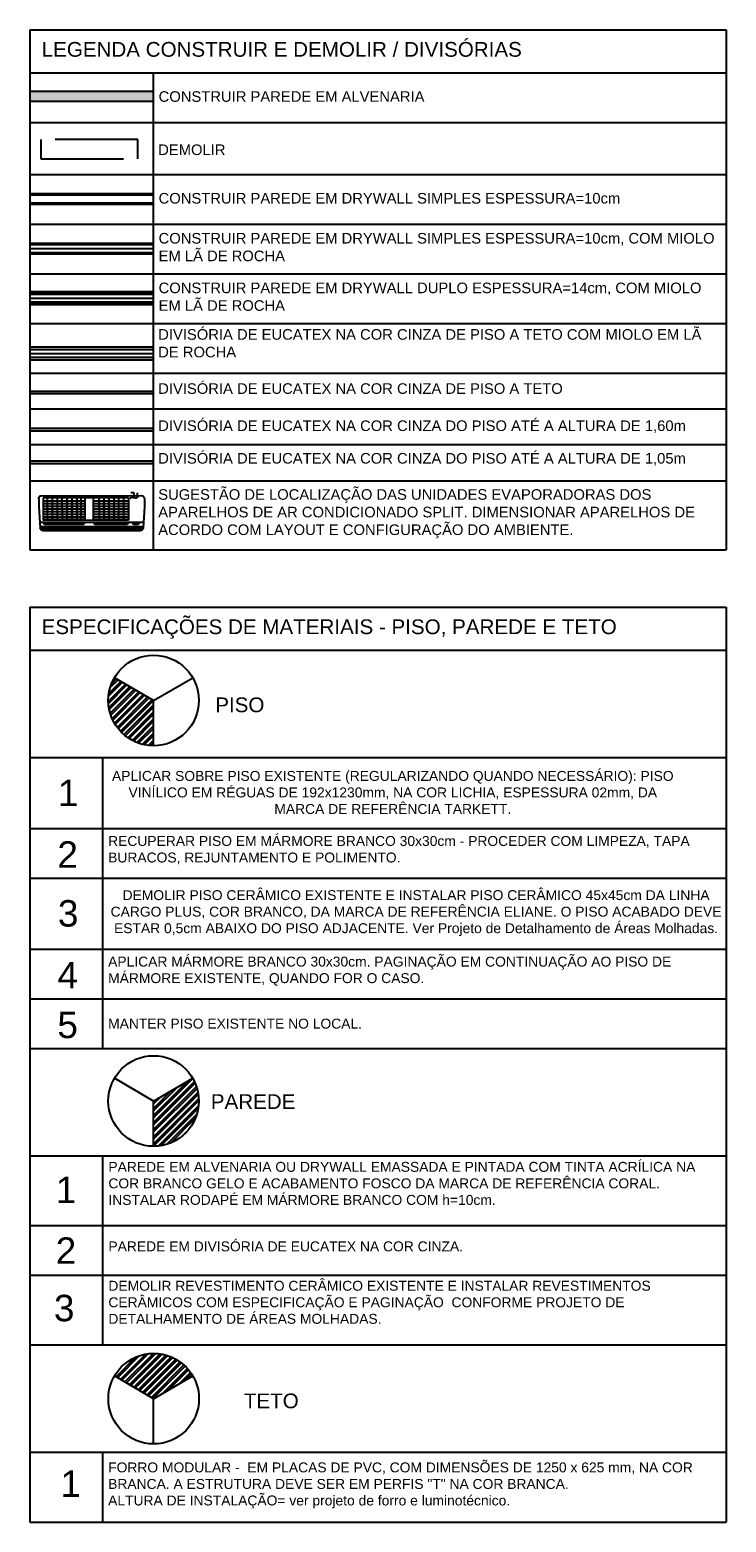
# Model space of a CAD drawing. Header units: inches. Extents: x 340 to 434, y 139 to 254.
# Tile 313 of 315: x 346 to 357, y 199 to 221. Entities that reach past the tile are written whole.
import ezdxf

# ---------------------------------------------------------------- set-up
doc = ezdxf.new("R2010")
doc.units = ezdxf.units.IN
doc.header["$MEASUREMENT"] = 0
doc.linetypes.add('HIDDEN', pattern=[9.525, 6.35, -3.175])
doc.linetypes.add('HIDDEN2', pattern=[0.1875, 0.125, -0.0625])
for name, color, linetype in [('MOVEIS', 2, 'Continuous'), ('TJ-CONSTRUIR', 12, 'Continuous'), ('TJ-DEMOLIR', 30, 'HIDDEN2'), ('TJ-DIVISORIA', 96, 'Continuous'), ('TJ-DIVISORIA BAIXA', 202, 'Continuous'), ('TJ-DRYWALL', 132, 'Continuous'), ('TJ-LADEVIDRO', 11, 'Continuous'), ('TJ-PAREDE', 5, 'Continuous'), ('TJ-SPLIT', 142, 'Continuous'), ('TJ-TEXTO', 2, 'Continuous'), ('TJ-TEXTO01 1PARA100', 1, 'Continuous')]:
    doc.layers.add(name, color=color, linetype=linetype)
doc.styles.add('ARIAL', font='arial.ttf')
doc.styles.get("Standard").update_dxf_attribs({"font": 'arial.ttf'})
doc.linetypes.add('BATTING', pattern='A,0.00254,-2.54,[134,ltypeshp.shx,S=2.54,R=0,X=-2.54,Y=0],-5.08,[134,ltypeshp.shx,S=2.54,R=180,X=2.54,Y=0],-2.54', length=10.16254)

# ---------------------------------------------------------------- blocks, each defined once
blk = doc.blocks.new('A$C794E0566')
for p, q in [((0.225, 1, 0), (0.025, 0.988, 0)), ((0.039, 0.01, 0), (0.039, 0.988, 0)), ((0.08, 0.005, 0), (0.08, 0.991, 0)), ((0.3, 1, 0), (0.225, 1, 0)), ((0, 0.042, 0), (0, 0.958, 0)), ((0.019, 0.014, 0), (0.019, 0.986, 0)), ((0.08, 0.96, 0), (0.06, 0.945, 0)), ((0.06, 0.896, 0), (0.06, 0.945, 0)), ((0.08, 0.881, 0), (0.06, 0.896, 0)), ((0.08, 0.855, 0), (0.06, 0.84, 0)), ((0.309, 0.848, 0), (0.097, 0.848, 0)), ((0.097, 0.848, 0), (0.097, 0.043, 0)), ((0.107, 0.515, 0), (0.107, 0.848, 0)), ((0.13, 0.515, 0), (0.13, 0.848, 0)), ((0.155, 0.515, 0), (0.155, 0.848, 0)), ((0.18, 0.515, 0), (0.18, 0.848, 0)), ((0.205, 0.515, 0), (0.205, 0.848, 0)), ((0.232, 0.515, 0), (0.232, 0.848, 0)), ((0.257, 0.515, 0), (0.257, 0.848, 0)), ((0.282, 0.515, 0), (0.282, 0.848, 0)), ((0.309, 0.848, 0), (0.309, 0.043, 0)), ((0.32, 0.935, 0), (0.358, 0.935, 0)), ((0.32, 0.903, 0), (0.358, 0.903, 0)), ((0.33, 0.03, 0), (0.33, 0.97, 0)), ((0.358, 0.903, 0), (0.358, 0.871, 0)), ((0.06, 0.531, 0), (0.06, 0.84, 0)), ((0.309, 0.801, 0), (0.097, 0.801, 0)), ((0.309, 0.755, 0), (0.097, 0.755, 0)), ((0.309, 0.709, 0), (0.097, 0.709, 0)), ((0.309, 0.663, 0), (0.097, 0.663, 0)), ((0.309, 0.616, 0), (0.097, 0.616, 0)), ((0.309, 0.57, 0), (0.097, 0.57, 0)), ((0.08, 0.515, 0), (0.06, 0.531, 0)), ((0.08, 0.441, 0), (0.06, 0.425, 0)), ((0.06, 0.055, 0), (0.06, 0.425, 0)), ((0.309, 0.515, 0), (0.097, 0.515, 0)), ((0.309, 0.435, 0), (0.097, 0.435, 0)), ((0.107, 0.043, 0), (0.107, 0.435, 0)), ((0.13, 0.043, 0), (0.13, 0.435, 0)), ((0.155, 0.043, 0), (0.155, 0.435, 0)), ((0.18, 0.043, 0), (0.18, 0.435, 0)), ((0.205, 0.043, 0), (0.205, 0.435, 0)), ((0.232, 0.043, 0), (0.232, 0.435, 0)), ((0.257, 0.043, 0), (0.257, 0.435, 0)), ((0.282, 0.043, 0), (0.282, 0.435, 0)), ((0.309, 0.397, 0), (0.097, 0.397, 0)), ((0.309, 0.397, 0), (0.097, 0.397, 0)), ((0.309, 0.359, 0), (0.097, 0.359, 0)), ((0.309, 0.359, 0), (0.097, 0.359, 0)), ((0.309, 0.313, 0), (0.097, 0.313, 0)), ((0.309, 0.266, 0), (0.097, 0.266, 0)), ((0.309, 0.266, 0), (0.097, 0.266, 0)), ((0.309, 0.266, 0), (0.097, 0.266, 0)), ((0.309, 0.266, 0), (0.097, 0.266, 0)), ((0.309, 0.22, 0), (0.097, 0.22, 0)), ((0.309, 0.22, 0), (0.097, 0.22, 0)), ((0.309, 0.174, 0), (0.097, 0.174, 0)), ((0.309, 0.174, 0), (0.097, 0.174, 0)), ((0.309, 0.174, 0), (0.097, 0.174, 0)), ((0.309, 0.174, 0), (0.097, 0.174, 0)), ((0.225, 0, 0), (0.025, 0.012, 0)), ((0.225, 0, 0), (0.025, 0.012, 0)), ((0.08, 0.04, 0), (0.06, 0.055, 0)), ((0.08, 0.04, 0), (0.06, 0.055, 0)), ((0.309, 0.128, 0), (0.097, 0.128, 0)), ((0.309, 0.128, 0), (0.097, 0.128, 0)), ((0.309, 0.081, 0), (0.097, 0.081, 0)), ((0.309, 0.081, 0), (0.097, 0.081, 0)), ((0.309, 0.081, 0), (0.097, 0.081, 0)), ((0.309, 0.081, 0), (0.097, 0.081, 0)), ((0.309, 0.043, 0), (0.097, 0.043, 0)), ((0.309, 0.043, 0), (0.097, 0.043, 0)), ((0.3, 0, 0), (0.225, 0, 0)), ((0.3, 0, 0), (0.225, 0, 0))]:
    blk.add_line(p, q)
at = {"lineweight": -3}
blk.add_line((0.318, 0.913, 0), (0.318, 0.913, 0), dxfattribs=at)
for centre, start, end in [((0.3, 0.97, 0), 0, 90), ((0.03, 0.958, 0), 100, 180), ((0.03, 0.042, 0), 180, 260), ((0.03, 0.042, 0), 180, 260), ((0.3, 0.03, 0), 270, 0), ((0.3, 0.03, 0), 270, 0)]:
    blk.add_arc(centre, 0.03, start, end)
blk.add_spline([(0.33, 0.943, 0), (0.31, 0.929, 0), (0.31, 0.897, 0), (0.31, 0.873, 0), (0.302, 0.861, 0)], degree=3, dxfattribs=at)

msp = doc.modelspace()

# ---------------------------------------------------------------- hatches: boundary and pattern name
at = {"layer": 'TJ-CONSTRUIR'}
h = msp.add_hatch(color=256, dxfattribs=at)
h.dxf.hatch_style = 1
h.paths.add_polyline_path([(347.826, 220.548), (345.962, 220.548), (345.962, 220.398), (347.826, 220.398)])
at = {"layer": 'TJ-DIVISORIA'}
h = msp.add_hatch(color=256, dxfattribs=at)
h.dxf.hatch_style = 1
h.paths.add_polyline_path([(347.826, 216.638), (347.826, 216.678), (345.962, 216.678), (345.962, 216.638)])
h = msp.add_hatch(color=256, dxfattribs=at)
h.dxf.hatch_style = 1
h.paths.add_polyline_path([(347.826, 216.478), (347.826, 216.518), (345.962, 216.518), (345.962, 216.478)])
h = msp.add_hatch(color=256, dxfattribs=at)
h.dxf.hatch_style = 1
h.paths.add_polyline_path([(347.826, 215.968), (347.826, 216.008), (345.962, 216.008), (345.962, 215.968)])
h = msp.add_hatch(color=9, dxfattribs=at)
h.dxf.hatch_style = 1
h.paths.add_polyline_path([(347.826, 215.406), (347.826, 215.446), (345.962, 215.446), (345.962, 215.406)])
at = {"layer": 'TJ-DIVISORIA BAIXA'}
h = msp.add_hatch(color=256, dxfattribs=at)
h.dxf.hatch_style = 1
h.paths.add_polyline_path([(347.826, 214.913), (347.826, 214.953), (345.962, 214.953), (345.962, 214.913)])
at = {"layer": 'TJ-TEXTO'}
h = msp.add_hatch(dxfattribs=at)
h.set_pattern_fill('ANSI32', color=1, scale=0.2)
h.set_pattern_definition([(45, (16.1318, 86.60176), (-0.053033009, 0.053033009), []), (45, (16.16716, 86.60176), (-0.053033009, 0.053033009), [])])
h.paths.add_polyline_path([(347.835, 211.332), (347.243, 211.676, 0.132298), (347.15, 211.332, 0.413598), (347.834, 210.646)])
h = msp.add_hatch(dxfattribs=at)
h.set_pattern_fill('ANSI32', color=1, scale=0.2)
h.set_pattern_definition([(45, (16.1318, 84.31364), (-0.053033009, 0.053033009), []), (45, (16.16716, 84.31364), (-0.053033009, 0.053033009), [])])
h.paths.add_polyline_path([(348.521, 205.272, 0.13219), (348.428, 205.616), (347.835, 205.272), (347.834, 204.587, 0.414829)])
h = msp.add_hatch(dxfattribs=at)
h.set_pattern_fill('ANSI32', color=1, scale=0.2)
h.set_pattern_definition([(45, (16.13252, 83.58175), (-0.053033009, 0.053033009), []), (45, (16.16788, 83.58175), (-0.053033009, 0.053033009), [])])
h.paths.add_polyline_path([(348.429, 201.113, 0.5758), (347.243, 201.113), (347.836, 200.769)])

# ---------------------------------------------------------------- linework, layer by layer
at = {"layer": 'MOVEIS'}
msp.add_line((347.826, 220.827), (347.826, 213.608), dxfattribs=at)
at = {"layer": 'TJ-DEMOLIR', "ltscale": 10}
msp.add_lwpolyline([(347.595, 219.82), (346.129, 219.82), (346.129, 219.523), (347.595, 219.523)], close=True, dxfattribs=at)
at = {"layer": 'TJ-DIVISORIA'}
for p, q in [((347.826, 216.678), (345.962, 216.678)), ((347.826, 216.638), (345.962, 216.638)), ((347.826, 216.518), (345.962, 216.518)), ((347.826, 216.478), (345.962, 216.478)), ((347.826, 216.008), (345.962, 216.008)), ((347.826, 215.968), (345.962, 215.968))]:
    msp.add_line(p, q, dxfattribs=at)
at = {"layer": 'TJ-DIVISORIA', "color": 9}
for p, q in [((347.826, 215.446), (345.962, 215.446)), ((347.826, 215.406), (345.962, 215.406))]:
    msp.add_line(p, q, dxfattribs=at)
at = {"layer": 'TJ-DIVISORIA BAIXA'}
for p, q in [((347.826, 214.953), (345.962, 214.953)), ((347.826, 214.913), (345.962, 214.913))]:
    msp.add_line(p, q, dxfattribs=at)
at = {"layer": 'TJ-DRYWALL'}
for p, q in [((345.962, 219.001), (347.826, 219.001)), ((345.962, 218.981), (347.826, 218.981)), ((345.962, 218.86), (347.826, 218.86)), ((345.962, 218.84), (347.826, 218.84)), ((345.962, 218.251), (347.826, 218.251)), ((345.962, 218.231), (347.826, 218.231)), ((345.962, 218.11), (347.826, 218.11)), ((345.962, 218.09), (347.826, 218.09)), ((345.962, 217.52), (347.826, 217.52)), ((345.962, 217.5), (347.826, 217.5)), ((345.962, 217.48), (347.826, 217.48)), ((345.962, 217.36), (347.826, 217.36)), ((345.962, 217.34), (347.826, 217.34)), ((345.962, 217.32), (347.826, 217.32))]:
    msp.add_line(p, q, dxfattribs=at)
at = {"layer": 'TJ-LADEVIDRO', "linetype": 'BATTING', "ltscale": 0.06}
for p, q in [((345.962, 218.17), (347.826, 218.17)), ((345.962, 217.42), (347.826, 217.42)), ((347.826, 216.578), (345.962, 216.578))]:
    msp.add_line(p, q, dxfattribs=at)
at = {"layer": 'TJ-PAREDE'}
for p, q in [((345.962, 220.548), (347.826, 220.548)), ((345.962, 220.398), (347.826, 220.398))]:
    msp.add_line(p, q, dxfattribs=at)
at = {"layer": 'TJ-TEXTO'}
for p, q in [((345.962, 221.477), (356.5, 221.477)), ((345.962, 221.477), (345.962, 213.608)), ((356.5, 221.477), (356.5, 213.608)), ((345.962, 220.827), (356.5, 220.827)), ((345.962, 220.076), (356.5, 220.076)), ((345.962, 219.287), (356.5, 219.287)), ((345.962, 218.537), (356.5, 218.537)), ((345.962, 217.786), (356.5, 217.786)), ((345.962, 217.036), (356.5, 217.036)), ((345.962, 216.285), (356.5, 216.285)), ((345.962, 215.745), (356.5, 215.745)), ((345.962, 215.204), (356.5, 215.204)), ((345.962, 214.656), (356.5, 214.656)), ((345.962, 213.608), (356.5, 213.608)), ((345.962, 212.743), (356.5, 212.743)), ((345.962, 212.743), (345.962, 198.901)), ((356.5, 212.743), (356.5, 198.901)), ((345.962, 212.093), (356.5, 212.093)), ((345.962, 210.47), (356.5, 210.47)), ((347.062, 210.47), (347.062, 206.068)), ((345.962, 209.396), (356.5, 209.396)), ((345.962, 208.645), (356.5, 208.645)), ((345.962, 207.571), (356.5, 207.571)), ((345.962, 206.819), (356.5, 206.819)), ((345.962, 206.068), (356.5, 206.068)), ((345.962, 204.445), (356.5, 204.445)), ((347.062, 204.445), (347.062, 201.581)), ((345.962, 203.389), (356.5, 203.389)), ((345.962, 202.637), (356.5, 202.637)), ((345.962, 201.581), (356.5, 201.581)), ((345.962, 199.958), (356.5, 199.958)), ((347.062, 199.958), (347.062, 198.901)), ((345.962, 198.901), (356.5, 198.901))]:
    msp.add_line(p, q, dxfattribs=at)
at = {"layer": 'TJ-TEXTO', "color": 1}
for p, q in [((347.835, 211.332), (347.243, 211.676)), ((347.835, 211.332), (348.428, 211.676)), ((347.834, 210.646), (347.835, 211.332)), ((347.835, 205.272), (347.243, 205.616)), ((347.835, 205.272), (348.428, 205.616)), ((347.834, 204.587), (347.835, 205.272)), ((347.836, 200.769), (347.243, 201.113)), ((347.836, 200.769), (348.429, 201.113)), ((347.835, 200.083), (347.836, 200.769))]:
    msp.add_line(p, q, dxfattribs=at)
for centre in [(347.835, 211.332), (347.835, 205.272), (347.836, 200.769)]:
    msp.add_circle(centre, 0.685, dxfattribs=at)

# ---------------------------------------------------------------- block references
at = {"layer": 'TJ-SPLIT', "xscale": -1.599999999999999, "yscale": 1.6, "zscale": 1.6, "rotation": 270.0388878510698}
msp.add_blockref('A$C794E0566', (346.097, 213.901, 0), dxfattribs=at)

# ---------------------------------------------------------------- texts
at = {"layer": 'TJ-TEXTO', "ltscale": 0.05, "style": 'ARIAL'}
for s, height, p in [('LEGENDA CONSTRUIR E DEMOLIR / DIVISÓRIAS ', 0.22292, (346.141, 221.07)), ('ESPECIFICAÇÕES DE MATERIAIS - PISO, PAREDE E TETO', 0.22292, (346.141, 212.335)), ('PISO', 0.2229, (348.768, 211.154)), ('PAREDE', 0.2229, (348.701, 205.152)), ('TETO', 0.2229, (349.201, 200.624))]:
    msp.add_text(s, height=height, dxfattribs=at).set_placement(p)
at = {"layer": 'TJ-TEXTO', "linetype": 'HIDDEN', "char_height": 0.4, "attachment_point": 1}
for s, insert in [('{\\C202;1}', (346.387, 210.133)), ('{\\C202;2}', (346.379, 209.201)), ('{\\C202;3}', (346.387, 208.311)), ('{\\C202;4}', (346.379, 207.376)), ('{\\C202;5}', (346.379, 206.624)), ('{\\C202;1}', (346.354, 204.128)), ('{\\C202;2}', (346.354, 203.209)), ('{\\C202;3}', (346.327, 202.34)), ('{\\C202;1}', (346.425, 199.683))]:
    msp.add_mtext_dynamic_manual_height_columns(s, width=0.89514, gutter_width=12.5, heights=[0], dxfattribs=dict(at, insert=insert))
at = {"layer": 'TJ-TEXTO01 1PARA100', "style": 'ARIAL'}
for s, insert, char_height, width, attachment_point in [('CONSTRUIR PAREDE EM ALVENARIA', (347.911, 220.548), 0.16, 8.17525, 1), ('DEMOLIR', (347.905, 219.743), 0.16, 8.17525, 1), ('CONSTRUIR PAREDE EM DRYWALL SIMPLES ESPESSURA=10cm', (347.911, 219.009), 0.16, 8.17525, 1), ('CONSTRUIR PAREDE EM DRYWALL SIMPLES ESPESSURA=10cm, COM MIOLO EM LÃ DE ROCHA', (347.911, 218.404), 0.16, 8.46465, 1), ('CONSTRUIR PAREDE EM DRYWALL DUPLO ESPESSURA=14cm, COM MIOLO EM LÃ DE ROCHA', (347.911, 217.653), 0.16, 8.49474, 1), ('DIVISÓRIA DE EUCATEX NA COR CINZA DE PISO A TETO COM MIOLO EM LÃ DE ROCHA', (347.905, 216.949), 0.16, 8.51989, 1), ('DIVISÓRIA DE EUCATEX NA COR CINZA DE PISO A TETO', (347.905, 216.13), 0.16, 8.17525, 1), ('DIVISÓRIA DE EUCATEX NA COR CINZA DO PISO ATÉ A ALTURA DE 1,60m', (347.905, 215.568), 0.16, 8.17525, 1), ('DIVISÓRIA DE EUCATEX NA COR CINZA DO PISO ATÉ A ALTURA DE 1,05m', (347.905, 215.075), 0.16, 8.17525, 1), ('SUGESTÃO DE LOCALIZAÇÃO DAS UNIDADES EVAPORADORAS DOS APARELHOS DE AR CONDICIONADO SPLIT. DIMENSIONAR APARELHOS DE ACORDO COM LAYOUT E CONFIGURAÇÃO DO AMBIENTE.', (347.905, 214.528), 0.16, 8.17525, 1), ('\\pt3.6,5.85,6.3,6.75,6.9207;APLICAR SOBRE PISO EXISTENTE (REGULARIZANDO QUANDO NECESSÁRIO): PISO VINÍLICO EM RÉGUAS DE 192x1230mm, NA COR LICHIA, ESPESSURA 02mm, DA MARCA DE REFERÊNCIA TARKETT.', (351.455, 209.939), 0.15, 8.62404, 5), ('RECUPERAR PISO EM MÁRMORE BRANCO 30x30cm - PROCEDER COM LIMPEZA, TAPA BURACOS, REJUNTAMENTO E POLIMENTO.', (347.147, 209.281), 0.15, 9.32415, 1), ('\\pt3.6,5.85,6.3,6.75,6.9207;DEMOLIR PISO CERÂMICO EXISTENTE E INSTALAR PISO CERÂMICO 45x45cm DA LINHA CARGO PLUS, COR BRANCO, DA MARCA DE REFERÊNCIA ELIANE. O PISO ACABADO DEVE ESTAR 0,5cm ABAIXO DO PISO ADJACENTE. Ver Projeto de Detalhamento de Áreas Molhadas.', (351.807, 208.114), 0.15, 9.32807, 5), ('APLICAR MÁRMORE BRANCO 30x30cm. PAGINAÇÃO EM CONTINUAÇÃO AO PISO DE MÁRMORE EXISTENTE, QUANDO FOR O CASO.', (347.147, 207.456), 0.15, 9.32415, 1), ('MANTER PISO EXISTENTE NO LOCAL.', (347.147, 206.518), 0.15, 9.32415, 1), ('PAREDE EM ALVENARIA OU DRYWALL EMASSADA E PINTADA COM TINTA ACRÍLICA NA COR BRANCO GELO E ACABAMENTO FOSCO DA MARCA DE REFERÊNCIA CORAL. INSTALAR RODAPÉ EM MÁRMORE BRANCO COM h=10cm.', (347.151, 204.351), 0.15, 9.32415, 1), ('PAREDE EM DIVISÓRIA DE EUCATEX NA COR CINZA.', (347.151, 203.148), 0.15, 9.32415, 1), ('DEMOLIR REVESTIMENTO CERÂMICO EXISTENTE E INSTALAR REVESTIMENTOS CERÂMICOS COM ESPECIFICAÇÃO E PAGINAÇÃO  CONFORME PROJETO DE DETALHAMENTO DE ÁREAS MOLHADAS.', (347.151, 202.552), 0.15, 9.32415, 1), ('FORRO MODULAR -  EM PLACAS DE PVC, COM DIMENSÕES DE 1250 x 625 mm, NA COR BRANCA. A ESTRUTURA DEVE SER EM PERFIS "T" NA COR BRANCA.\\PALTURA DE INSTALAÇÃO= ver projeto de forro e luminotécnico.', (347.147, 199.804), 0.15, 9.32415, 1)]:
    msp.add_mtext(s, dxfattribs=dict(at, insert=insert, char_height=char_height, width=width, attachment_point=attachment_point))

doc.saveas('drawing.dxf')
